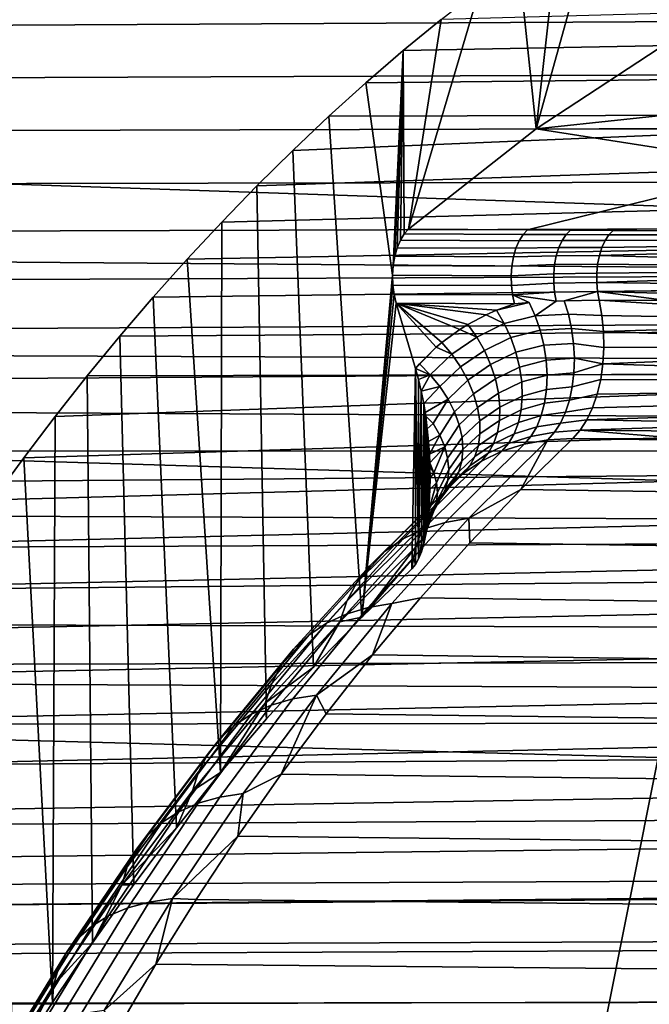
# Model space of a CAD drawing. Header units: metres. Extents: x -240 to 45, y -77 to 27.
# Tile 487 of 656: x -179.85 to -178.65, y 3.91 to 5.79. Entities that reach past the tile are written whole.
import ezdxf

# ---------------------------------------------------------------- set-up
doc = ezdxf.new("R2010")
doc.units = ezdxf.units.M
doc.layers.add('solid_102011X2', color=7, linetype='CONTINUOUS')

msp = doc.modelspace()

# ---------------------------------------------------------------- linework, layer by layer
at = {"layer": 'solid_102011X2'}
for points in [[(-178.668655, 6.058805, 292.787872), (-178.59053, 6.105274, 292.917877), (-178.602478, 5.753273, 292.89798), (-178.610992, 5.749727, 292.88382)], [(-178.745956, 6.009986, 292.65918), (-178.668655, 6.058805, 292.787872), (-178.610992, 5.749727, 292.88382), (-178.864044, 5.583835, 292.462677)], [(-178.229309, 5.938097, 344.71344), (-180.035156, 6.004684, 343.300598), (-180.186462, 5.488633, 343.467377), (-178.376648, 5.427757, 344.88028)], [(-178.864044, 5.583835, 292.462677), (-178.822327, 5.95897, 292.532104), (-178.745956, 6.009986, 292.65918)], [(-178.864044, 5.583835, 292.462677), (-178.897781, 5.905663, 292.406525), (-178.822327, 5.95897, 292.532104)], [(-178.864044, 5.583835, 292.462677), (-179.107788, 5.391954, 292.057007), (-178.972321, 5.850144, 292.282471), (-178.897781, 5.905663, 292.406525)], [(-178.018646, 5.893312, 289.08252), (-177.962189, 5.791735, 288.883636), (-185.331833, 5.752655, 293.250092), (-185.307373, 5.843881, 293.38089)], [(-178.972321, 5.850144, 292.282471), (-179.107788, 5.391954, 292.057007), (-179.045822, 5.79259, 292.160156)], [(-179.11824, 5.733016, 292.039612), (-177.686935, 5.759883, 291.252655), (-177.684097, 5.829354, 291.447266), (-179.045822, 5.79259, 292.160156)], [(-179.11824, 5.733016, 292.039612), (-179.045822, 5.79259, 292.160156), (-179.107788, 5.391954, 292.057007), (-179.11618, 5.38287, 292.04303)], [(-177.962189, 5.791735, 288.883636), (-177.899017, 5.689339, 288.686127), (-185.355255, 5.65976, 293.121368), (-185.331833, 5.752655, 293.250092)], [(-179.189621, 5.67138, 291.920807), (-177.683792, 5.687394, 291.057312), (-177.686935, 5.759883, 291.252655), (-179.11824, 5.733016, 292.039612)], [(-178.864044, 5.583835, 292.462677), (-178.610992, 5.749727, 292.88382), (-178.041565, 5.751471, 292.54837), (-178.194717, 5.655178, 292.293488)], [(-179.189621, 5.67138, 291.920807), (-179.11824, 5.733016, 292.039612), (-179.137238, 5.322586, 292.007996), (-179.138474, 5.304049, 292.00592)], [(-179.11824, 5.733016, 292.039612), (-179.134262, 5.340218, 292.012939), (-179.137238, 5.322586, 292.007996)], [(-179.11824, 5.733016, 292.039612), (-179.129639, 5.356573, 292.02066), (-179.134262, 5.340218, 292.012939)], [(-179.11824, 5.733016, 292.039612), (-179.123505, 5.371004, 292.030853), (-179.129639, 5.356573, 292.02066)], [(-179.11824, 5.733016, 292.039612), (-179.11618, 5.38287, 292.04303), (-179.123505, 5.371004, 292.030853)], [(-177.899017, 5.689339, 288.686127), (-177.829102, 5.586436, 288.490082), (-185.377548, 5.565203, 292.994629), (-185.355255, 5.65976, 293.121368)], [(-179.259964, 5.607799, 291.803741), (-177.674591, 5.611948, 290.861298), (-177.683792, 5.687394, 291.057312), (-179.189621, 5.67138, 291.920807)], [(-179.259964, 5.607799, 291.803741), (-179.189621, 5.67138, 291.920807), (-179.138474, 5.304049, 292.00592), (-179.197159, 4.651095, 291.908295)], [(-178.864044, 5.583835, 292.462677), (-178.194717, 5.655178, 292.293488), (-178.298782, 5.58296, 292.1203)], [(-179.397507, 5.47485, 291.574829), (-177.659195, 5.533942, 290.665436), (-177.674591, 5.611948, 290.861298), (-179.329254, 5.542314, 291.688446)], [(-179.259964, 5.607799, 291.803741), (-179.329254, 5.542314, 291.688446), (-177.674591, 5.611948, 290.861298)], [(-179.329254, 5.542314, 291.688446), (-179.259964, 5.607799, 291.803741), (-179.197159, 4.651095, 291.908295), (-179.289673, 4.555587, 291.754303)], [(-177.829102, 5.586436, 288.490082), (-177.752487, 5.48313, 288.295441), (-185.398727, 5.469055, 292.869965), (-185.377548, 5.565203, 292.994629)], [(-178.864044, 5.583835, 292.462677), (-178.396042, 5.510283, 291.958405), (-178.880783, 5.390999, 291.918091), (-179.107788, 5.391954, 292.057007)], [(-178.864044, 5.583835, 292.462677), (-178.298782, 5.58296, 292.1203), (-178.396042, 5.510283, 291.958405)], [(-179.464676, 5.405573, 291.463074), (-177.637573, 5.45353, 290.469818), (-177.659195, 5.533942, 290.665436), (-179.397507, 5.47485, 291.574829)], [(-179.397507, 5.47485, 291.574829), (-179.329254, 5.542314, 291.688446), (-179.289673, 4.555587, 291.754303), (-179.379578, 4.456494, 291.604706)], [(-178.79892, 5.39039, 291.867279), (-178.880783, 5.390999, 291.918091), (-178.396042, 5.510283, 291.958405), (-178.544662, 5.389094, 291.71109)], [(-177.752487, 5.48313, 288.295441), (-177.682938, 5.395147, 288.131531), (-185.418915, 5.37146, 292.747589), (-185.398727, 5.469055, 292.869965)], [(-178.376648, 5.427757, 344.88028), (-180.186462, 5.488633, 343.467377), (-180.324097, 4.964121, 343.619049), (-178.510635, 4.909055, 345.032043)], [(-179.464676, 5.405573, 291.463074), (-179.397507, 5.47485, 291.574829), (-179.379578, 4.456494, 291.604706), (-179.466797, 4.354022, 291.459534)], [(-179.530655, 5.33463, 291.353241), (-177.609726, 5.371309, 290.275513), (-177.637573, 5.45353, 290.469818), (-179.464676, 5.405573, 291.463074)], [(-179.464676, 5.405573, 291.463074), (-179.466797, 4.354022, 291.459534), (-179.530655, 5.33463, 291.353241)], [(-177.682938, 5.395147, 288.131531), (-177.614395, 5.312109, 287.978699), (-185.418915, 5.37146, 292.747589)], [(-178.889297, 5.381926, 291.904236), (-178.896805, 5.369993, 291.892059), (-179.123505, 5.371004, 292.030853), (-179.11618, 5.38287, 292.04303)], [(-178.880783, 5.390999, 291.918091), (-178.889297, 5.381926, 291.904236), (-179.11618, 5.38287, 292.04303), (-179.107788, 5.391954, 292.057007)], [(-178.814667, 5.370425, 291.842316), (-178.896805, 5.369993, 291.892059), (-178.889297, 5.381926, 291.904236), (-178.807251, 5.381737, 291.854034)], [(-178.807251, 5.381737, 291.854034), (-178.889297, 5.381926, 291.904236), (-178.880783, 5.390999, 291.918091), (-178.79892, 5.39039, 291.867279)], [(-178.732742, 5.370199, 291.792023), (-178.814667, 5.370425, 291.842316), (-178.807251, 5.381737, 291.854034), (-178.725555, 5.381299, 291.80368)], [(-178.725555, 5.381299, 291.80368), (-178.807251, 5.381737, 291.854034), (-178.79892, 5.39039, 291.867279), (-178.717468, 5.38982, 291.816833)], [(-178.79892, 5.39039, 291.867279), (-178.544662, 5.389094, 291.71109), (-178.717468, 5.38982, 291.816833)], [(-178.732742, 5.370199, 291.792023), (-178.725555, 5.381299, 291.80368), (-178.53833, 5.381325, 291.690552), (-178.531708, 5.371567, 291.671753)], [(-178.725555, 5.381299, 291.80368), (-178.717468, 5.38982, 291.816833), (-178.544662, 5.389094, 291.71109), (-178.53833, 5.381325, 291.690552)], [(-177.614395, 5.312109, 287.978699), (-177.608978, 5.305686, 287.966949), (-185.438126, 5.27248, 292.627563), (-185.418915, 5.37146, 292.747589)], [(-179.59552, 5.261898, 291.24527), (-177.575638, 5.287515, 290.082703), (-177.609726, 5.371309, 290.275513), (-179.530655, 5.33463, 291.353241)], [(-178.90303, 5.355616, 291.881989), (-179.129639, 5.356573, 292.02066), (-179.123505, 5.371004, 292.030853), (-178.896805, 5.369993, 291.892059)], [(-178.820908, 5.356823, 291.832489), (-178.90303, 5.355616, 291.881989), (-178.896805, 5.369993, 291.892059), (-178.814667, 5.370425, 291.842316)], [(-178.7388, 5.356865, 291.782196), (-178.820908, 5.356823, 291.832489), (-178.814667, 5.370425, 291.842316), (-178.732742, 5.370199, 291.792023)], [(-178.743546, 5.341712, 291.774536), (-178.7388, 5.356865, 291.782196), (-178.525085, 5.360304, 291.655304), (-178.518692, 5.3481, 291.641541)], [(-178.7388, 5.356865, 291.782196), (-178.732742, 5.370199, 291.792023), (-178.531708, 5.371567, 291.671753), (-178.525085, 5.360304, 291.655304)], [(-178.90303, 5.355616, 291.881989), (-178.907745, 5.339291, 291.874359), (-179.134262, 5.340218, 292.012939), (-179.129639, 5.356573, 292.02066)], [(-178.829117, 5.324553, 291.819794), (-178.910828, 5.321586, 291.869446), (-178.907745, 5.339291, 291.874359), (-178.825775, 5.341368, 291.824921)], [(-178.825775, 5.341368, 291.824921), (-178.907745, 5.339291, 291.874359), (-178.90303, 5.355616, 291.881989), (-178.820908, 5.356823, 291.832489)], [(-178.746841, 5.325211, 291.769257), (-178.829117, 5.324553, 291.819794), (-178.825775, 5.341368, 291.824921), (-178.743546, 5.341712, 291.774536)], [(-178.743546, 5.341712, 291.774536), (-178.825775, 5.341368, 291.824921), (-178.820908, 5.356823, 291.832489), (-178.7388, 5.356865, 291.782196)], [(-178.743546, 5.341712, 291.774536), (-178.512711, 5.335471, 291.630524), (-178.507233, 5.322814, 291.622223), (-178.746841, 5.325211, 291.769257)], [(-178.743546, 5.341712, 291.774536), (-178.518692, 5.3481, 291.641541), (-178.512711, 5.335471, 291.630524)], [(-179.59552, 5.261898, 291.24527), (-179.530655, 5.33463, 291.353241), (-179.466797, 4.354022, 291.459534), (-179.551224, 4.248582, 291.319031)], [(-178.910828, 5.321586, 291.869446), (-178.91214, 5.303115, 291.867432), (-179.138474, 5.304049, 292.00592), (-179.137238, 5.322586, 292.007996)], [(-178.907745, 5.339291, 291.874359), (-178.910828, 5.321586, 291.869446), (-179.137238, 5.322586, 292.007996), (-179.134262, 5.340218, 292.012939)], [(-178.830826, 5.306917, 291.817291), (-178.91214, 5.303115, 291.867432), (-178.910828, 5.321586, 291.869446), (-178.829117, 5.324553, 291.819794)], [(-178.748581, 5.307874, 291.766541), (-178.830826, 5.306917, 291.817291), (-178.829117, 5.324553, 291.819794), (-178.746841, 5.325211, 291.769257)], [(-178.748581, 5.307874, 291.766541), (-178.746841, 5.325211, 291.769257), (-178.507233, 5.322814, 291.622223), (-178.502289, 5.310414, 291.616333)], [(-177.608978, 5.305686, 287.966949), (-177.530731, 5.214866, 287.80188), (-185.456299, 5.172138, 292.509796), (-185.438126, 5.27248, 292.627563)], [(-179.137924, 5.285416, 292.006866), (-179.197159, 4.651095, 291.908295), (-179.138474, 5.304049, 292.00592)], [(-178.91214, 5.303115, 291.867432), (-178.911636, 5.284519, 291.868378), (-179.137924, 5.285416, 292.006866), (-179.138474, 5.304049, 292.00592)], [(-178.830841, 5.289025, 291.817505), (-178.911636, 5.284519, 291.868378), (-178.91214, 5.303115, 291.867432), (-178.830826, 5.306917, 291.817291)], [(-178.748688, 5.290241, 291.766449), (-178.830841, 5.289025, 291.817505), (-178.830826, 5.306917, 291.817291), (-178.748581, 5.307874, 291.766541)], [(-178.748688, 5.290241, 291.766449), (-178.748581, 5.307874, 291.766541), (-178.502289, 5.310414, 291.616333), (-178.497894, 5.298393, 291.61264)], [(-179.659225, 5.187505, 291.139252), (-177.535324, 5.202622, 289.891907), (-177.575638, 5.287515, 290.082703), (-179.59552, 5.261898, 291.24527)], [(-179.13562, 5.267428, 292.010681), (-179.197159, 4.651095, 291.908295), (-179.137924, 5.285416, 292.006866)], [(-178.911636, 5.284519, 291.868378), (-178.909348, 5.266444, 291.872253), (-179.13562, 5.267428, 292.010681), (-179.137924, 5.285416, 292.006866)], [(-178.829178, 5.271449, 291.820404), (-178.909348, 5.266444, 291.872253), (-178.911636, 5.284519, 291.868378), (-178.830841, 5.289025, 291.817505)], [(-178.747192, 5.272861, 291.769043), (-178.829178, 5.271449, 291.820404), (-178.830841, 5.289025, 291.817505), (-178.748688, 5.290241, 291.766449)], [(-178.748688, 5.290241, 291.766449), (-178.497894, 5.298393, 291.61264), (-178.494049, 5.286942, 291.610901)], [(-178.747192, 5.272861, 291.769043), (-178.748688, 5.290241, 291.766449), (-178.494049, 5.286942, 291.610901), (-178.490707, 5.276036, 291.610901)], [(-179.13562, 5.267428, 292.010681), (-179.131622, 5.250456, 292.017365), (-179.197159, 4.651095, 291.908295)], [(-178.909348, 5.266444, 291.872253), (-178.905334, 5.249516, 291.878906), (-179.131622, 5.250456, 292.017365), (-179.13562, 5.267428, 292.010681)], [(-178.829178, 5.271449, 291.820404), (-178.825882, 5.254747, 291.825928), (-178.909348, 5.266444, 291.872253)], [(-178.909348, 5.266444, 291.872253), (-178.877792, 5.251765, 291.860352), (-178.905334, 5.249516, 291.878906)], [(-178.909348, 5.266444, 291.872253), (-178.825882, 5.254747, 291.825928), (-178.866104, 5.226633, 291.866394), (-178.877792, 5.251765, 291.860352)], [(-178.829178, 5.271449, 291.820404), (-178.747192, 5.272861, 291.769043), (-178.810928, 5.25531, 291.816193), (-178.825882, 5.254747, 291.825928)], [(-178.747192, 5.272861, 291.769043), (-178.744125, 5.256273, 291.77417), (-178.810928, 5.25531, 291.816193)], [(-178.747192, 5.272861, 291.769043), (-178.490707, 5.276036, 291.610901), (-178.487839, 5.265704, 291.612488)], [(-178.487839, 5.265704, 291.612488), (-178.485168, 5.25517, 291.615753), (-178.614655, 5.255722, 291.694946), (-178.747192, 5.272861, 291.769043)], [(-178.747192, 5.272861, 291.769043), (-178.614655, 5.255722, 291.694946), (-178.744125, 5.256273, 291.77417)], [(-179.659225, 5.187505, 291.139252), (-179.59552, 5.261898, 291.24527), (-179.551224, 4.248582, 291.319031), (-179.632889, 4.140144, 291.183105)], [(-179.197159, 4.651095, 291.908295), (-179.131622, 5.250456, 292.017365), (-179.09465, 5.126163, 292.078857), (-179.101974, 4.743121, 292.066681)], [(-179.131622, 5.250456, 292.017365), (-179.055222, 5.166396, 292.027374), (-179.09465, 5.126163, 292.078857)], [(-179.131622, 5.250456, 292.017365), (-179.044312, 5.175647, 292.014404), (-179.055222, 5.166396, 292.027374)], [(-179.131622, 5.250456, 292.017365), (-179.010056, 5.200631, 291.97641), (-179.044312, 5.175647, 292.014404)], [(-179.131622, 5.250456, 292.017365), (-178.994919, 5.210003, 291.960754), (-179.010056, 5.200631, 291.97641)], [(-179.131622, 5.250456, 292.017365), (-178.959854, 5.228435, 291.926697), (-178.994919, 5.210003, 291.960754)], [(-179.131622, 5.250456, 292.017365), (-178.93988, 5.237139, 291.908539), (-178.959854, 5.228435, 291.926697)], [(-179.131622, 5.250456, 292.017365), (-178.905334, 5.249516, 291.878906), (-178.93988, 5.237139, 291.908539)], [(-178.877792, 5.251765, 291.860352), (-178.93988, 5.237139, 291.908539), (-178.905334, 5.249516, 291.878906)], [(-178.866104, 5.226633, 291.866394), (-178.92514, 5.211842, 291.913605), (-178.93988, 5.237139, 291.908539), (-178.877792, 5.251765, 291.860352)], [(-178.825882, 5.254747, 291.825928), (-178.810928, 5.25531, 291.816193), (-178.802795, 5.229613, 291.823181), (-178.866104, 5.226633, 291.866394)], [(-178.810928, 5.25531, 291.816193), (-178.744125, 5.256273, 291.77417), (-178.738571, 5.227207, 291.783447), (-178.802795, 5.229613, 291.823181)], [(-178.481293, 5.239838, 291.62085), (-178.744125, 5.256273, 291.77417), (-178.614655, 5.255722, 291.694946)], [(-178.476501, 5.222873, 291.624207), (-178.738571, 5.227207, 291.783447), (-178.744125, 5.256273, 291.77417), (-178.481293, 5.239838, 291.62085)], [(-178.977875, 5.185909, 291.963623), (-178.994919, 5.210003, 291.960754), (-178.959854, 5.228435, 291.926697), (-178.92514, 5.211842, 291.913605)], [(-178.92514, 5.211842, 291.913605), (-178.959854, 5.228435, 291.926697), (-178.93988, 5.237139, 291.908539)], [(-178.866104, 5.226633, 291.866394), (-178.802795, 5.229613, 291.823181), (-178.796722, 5.202057, 291.827271), (-178.856598, 5.199072, 291.869629)], [(-178.802795, 5.229613, 291.823181), (-178.738571, 5.227207, 291.783447), (-178.735428, 5.196816, 291.788818), (-178.796722, 5.202057, 291.827271)], [(-177.530731, 5.214866, 287.80188), (-177.464203, 5.14036, 287.667877), (-185.456299, 5.172138, 292.509796)], [(-178.977875, 5.185909, 291.963623), (-179.010056, 5.200631, 291.97641), (-178.994919, 5.210003, 291.960754)], [(-178.963196, 5.160179, 291.963165), (-178.977875, 5.185909, 291.963623), (-178.92514, 5.211842, 291.913605), (-178.912704, 5.184923, 291.915314)], [(-178.92514, 5.211842, 291.913605), (-178.866104, 5.226633, 291.866394), (-178.856598, 5.199072, 291.869629), (-178.912704, 5.184923, 291.915314)], [(-178.476501, 5.222873, 291.624207), (-178.471039, 5.205101, 291.625458), (-178.735428, 5.196816, 291.788818), (-178.738571, 5.227207, 291.783447)], [(-179.721695, 5.11165, 291.035309), (-177.488815, 5.116843, 289.703186), (-177.535324, 5.202622, 289.891907), (-179.659225, 5.187505, 291.139252)], [(-179.025223, 5.153082, 292.014984), (-179.044312, 5.175647, 292.014404), (-179.010056, 5.200631, 291.97641), (-178.977875, 5.185909, 291.963623)], [(-178.912704, 5.184923, 291.915314), (-178.856598, 5.199072, 291.869629), (-178.849564, 5.1706, 291.869446), (-178.902863, 5.15695, 291.913605)], [(-178.856598, 5.199072, 291.869629), (-178.796722, 5.202057, 291.827271), (-178.792892, 5.173818, 291.828033), (-178.849564, 5.1706, 291.869446)], [(-178.796722, 5.202057, 291.827271), (-178.735428, 5.196816, 291.788818), (-178.734787, 5.165833, 291.7901), (-178.792892, 5.173818, 291.828033)], [(-178.471039, 5.205101, 291.625458), (-178.464783, 5.186327, 291.624359), (-178.735428, 5.196816, 291.788818)], [(-178.464783, 5.186327, 291.624359), (-178.457718, 5.166632, 291.620697), (-178.734787, 5.165833, 291.7901), (-178.735428, 5.196816, 291.788818)], [(-177.464203, 5.14036, 287.667877), (-177.448013, 5.122597, 287.636108), (-185.473541, 5.070592, 292.394562), (-185.456299, 5.172138, 292.509796)], [(-179.721695, 5.11165, 291.035309), (-179.659225, 5.187505, 291.139252), (-179.632889, 4.140144, 291.183105), (-179.711853, 4.028975, 291.051697)], [(-179.025223, 5.153082, 292.014984), (-179.055222, 5.166396, 292.027374), (-179.044312, 5.175647, 292.014404)], [(-179.00853, 5.128845, 292.012329), (-179.025223, 5.153082, 292.014984), (-178.977875, 5.185909, 291.963623), (-178.963196, 5.160179, 291.963165)], [(-178.951187, 5.133347, 291.959412), (-178.963196, 5.160179, 291.963165), (-178.912704, 5.184923, 291.915314), (-178.902863, 5.15695, 291.913605)], [(-178.849564, 5.1706, 291.869446), (-178.792892, 5.173818, 291.828033), (-178.791367, 5.145469, 291.825439), (-178.845123, 5.141829, 291.865875)], [(-178.792892, 5.173818, 291.828033), (-178.734787, 5.165833, 291.7901), (-178.736649, 5.134999, 291.787262), (-178.791367, 5.145469, 291.825439)], [(-179.055222, 5.166396, 292.027374), (-179.087357, 5.134551, 292.068695), (-179.09465, 5.126163, 292.078857)], [(-179.066528, 5.113778, 292.067017), (-179.087357, 5.134551, 292.068695), (-179.055222, 5.166396, 292.027374), (-179.025223, 5.153082, 292.014984)], [(-179.025223, 5.153082, 292.014984), (-179.00853, 5.128845, 292.012329), (-179.048111, 5.091312, 292.062164), (-179.066528, 5.113778, 292.067017)], [(-178.994598, 5.103446, 292.006531), (-179.00853, 5.128845, 292.012329), (-178.963196, 5.160179, 291.963165), (-178.951187, 5.133347, 291.959412)], [(-178.942139, 5.106002, 291.952454), (-178.951187, 5.133347, 291.959412), (-178.902863, 5.15695, 291.913605), (-178.895844, 5.128539, 291.908539)], [(-178.902863, 5.15695, 291.913605), (-178.849564, 5.1706, 291.869446), (-178.845123, 5.141829, 291.865875), (-178.895844, 5.128539, 291.908539)], [(-178.457718, 5.166632, 291.620697), (-178.44986, 5.146245, 291.614166), (-178.736649, 5.134999, 291.787262), (-178.734787, 5.165833, 291.7901)], [(-179.066528, 5.113778, 292.067017), (-179.09465, 5.126163, 292.078857), (-179.087357, 5.134551, 292.068695)], [(-178.895844, 5.128539, 291.908539), (-178.845123, 5.141829, 291.865875), (-178.843384, 5.113377, 291.858978), (-178.8918, 5.100318, 291.900208)], [(-178.845123, 5.141829, 291.865875), (-178.791367, 5.145469, 291.825439), (-178.792175, 5.117586, 291.81955), (-178.843384, 5.113377, 291.858978)], [(-178.795319, 5.090736, 291.810486), (-178.792175, 5.117586, 291.81955), (-178.736649, 5.134999, 291.787262), (-178.740982, 5.105059, 291.780426)], [(-178.792175, 5.117586, 291.81955), (-178.791367, 5.145469, 291.825439), (-178.736649, 5.134999, 291.787262)], [(-178.43158, 5.103698, 291.591187), (-178.740982, 5.105059, 291.780426), (-178.736649, 5.134999, 291.787262), (-178.441147, 5.125204, 291.604431)], [(-178.44986, 5.146245, 291.614166), (-178.441147, 5.125204, 291.604431), (-178.736649, 5.134999, 291.787262)], [(-177.448013, 5.122597, 287.636108), (-177.360077, 5.028382, 287.468597), (-185.473541, 5.070592, 292.394562)], [(-179.842926, 4.955428, 290.833527), (-177.436111, 5.030574, 289.516785), (-177.488815, 5.116843, 289.703186), (-179.782928, 5.034289, 290.933411)], [(-179.721695, 5.11165, 291.035309), (-179.782928, 5.034289, 290.933411), (-177.488815, 5.116843, 289.703186)], [(-179.094971, 4.751364, 292.078339), (-179.101974, 4.743121, 292.066681), (-179.09465, 5.126163, 292.078857)], [(-179.094971, 4.751364, 292.078339), (-179.09465, 5.126163, 292.078857), (-179.088821, 4.762147, 292.088562)], [(-179.066528, 5.113778, 292.067017), (-179.088806, 5.104832, 292.088623), (-179.09465, 5.126163, 292.078857)], [(-179.088821, 4.762147, 292.088562), (-179.09465, 5.126163, 292.078857), (-179.088806, 5.104832, 292.088623)], [(-179.00853, 5.128845, 292.012329), (-178.994598, 5.103446, 292.006531), (-179.032516, 5.067616, 292.05426), (-179.048111, 5.091312, 292.062164)], [(-178.983734, 5.07744, 291.99765), (-178.994598, 5.103446, 292.006531), (-178.951187, 5.133347, 291.959412), (-178.942139, 5.106002, 291.952454)], [(-178.936234, 5.078745, 291.942444), (-178.942139, 5.106002, 291.952454), (-178.895844, 5.128539, 291.908539), (-178.8918, 5.100318, 291.900208)], [(-178.843384, 5.113377, 291.858978), (-178.792175, 5.117586, 291.81955), (-178.795319, 5.090736, 291.810486), (-178.844376, 5.085856, 291.848877)], [(-179.782928, 5.034289, 290.933411), (-179.721695, 5.11165, 291.035309), (-179.711853, 4.028975, 291.051697), (-179.788086, 3.915065, 290.924805)], [(-179.088821, 4.762147, 292.088562), (-179.088806, 5.104832, 292.088623), (-179.083603, 5.082421, 292.09729)], [(-179.066528, 5.113778, 292.067017), (-179.083603, 5.082421, 292.09729), (-179.088806, 5.104832, 292.088623)], [(-179.066528, 5.113778, 292.067017), (-179.048111, 5.091312, 292.062164), (-179.083603, 5.082421, 292.09729)], [(-178.994598, 5.103446, 292.006531), (-178.983734, 5.07744, 291.99765), (-179.020081, 5.043202, 292.043457), (-179.032516, 5.067616, 292.05426)], [(-178.976166, 5.051395, 291.985901), (-178.983734, 5.07744, 291.99765), (-178.942139, 5.106002, 291.952454), (-178.936234, 5.078745, 291.942444)], [(-178.933624, 5.052174, 291.929596), (-178.936234, 5.078745, 291.942444), (-178.8918, 5.100318, 291.900208), (-178.890808, 5.072909, 291.888794)], [(-178.8918, 5.100318, 291.900208), (-178.843384, 5.113377, 291.858978), (-178.844376, 5.085856, 291.848877), (-178.890808, 5.072909, 291.888794)], [(-178.800705, 5.065464, 291.798462), (-178.795319, 5.090736, 291.810486), (-178.740982, 5.105059, 291.780426), (-178.747665, 5.076732, 291.769714)], [(-178.43158, 5.103698, 291.591187), (-178.421173, 5.082034, 291.574127), (-178.747665, 5.076732, 291.769714), (-178.740982, 5.105059, 291.780426)], [(-179.088821, 4.762147, 292.088562), (-179.083603, 5.082421, 292.09729), (-179.083466, 4.775529, 292.097504)], [(-179.048111, 5.091312, 292.062164), (-179.079041, 5.058862, 292.104858), (-179.083603, 5.082421, 292.09729)], [(-179.083466, 4.775529, 292.097504), (-179.083603, 5.082421, 292.09729), (-179.079041, 5.058862, 292.104858)], [(-179.032516, 5.067616, 292.05426), (-179.076279, 5.042112, 292.109436), (-179.079041, 5.058862, 292.104858), (-179.048111, 5.091312, 292.062164)], [(-178.972076, 5.025879, 291.971588), (-178.976166, 5.051395, 291.985901), (-178.936234, 5.078745, 291.942444), (-178.933624, 5.052174, 291.929596)], [(-178.890808, 5.072909, 291.888794), (-178.844376, 5.085856, 291.848877), (-178.848083, 5.05986, 291.835815), (-178.892914, 5.046916, 291.874573)], [(-178.844376, 5.085856, 291.848877), (-178.795319, 5.090736, 291.810486), (-178.800705, 5.065464, 291.798462), (-178.848083, 5.05986, 291.835815)], [(-178.421173, 5.082034, 291.574127), (-178.410034, 5.060617, 291.552948), (-178.756546, 5.050699, 291.755371), (-178.747665, 5.076732, 291.769714)], [(-177.360077, 5.028382, 287.468597), (-177.302612, 4.968645, 287.363281), (-185.489929, 4.967966, 292.281921), (-185.473541, 5.070592, 292.394562)], [(-179.083466, 4.775529, 292.097504), (-179.079041, 5.058862, 292.104858), (-179.078903, 4.791327, 292.105072)], [(-179.078903, 4.791327, 292.105072), (-179.079041, 5.058862, 292.104858), (-179.076279, 5.042112, 292.109436)], [(-179.075226, 5.034872, 292.111206), (-179.076279, 5.042112, 292.109436), (-179.032516, 5.067616, 292.05426), (-179.060684, 5.020741, 292.099121)], [(-179.032516, 5.067616, 292.05426), (-179.020081, 5.043202, 292.043457), (-179.048126, 4.99873, 292.086243), (-179.060684, 5.020741, 292.099121)], [(-178.983734, 5.07744, 291.99765), (-178.976166, 5.051395, 291.985901), (-179.011063, 5.018601, 292.030029), (-179.020081, 5.043202, 292.043457)], [(-178.934341, 5.026872, 291.914185), (-178.933624, 5.052174, 291.929596), (-178.890808, 5.072909, 291.888794), (-178.892914, 5.046916, 291.874573)], [(-178.892914, 5.046916, 291.874573), (-178.848083, 5.05986, 291.835815), (-178.854431, 5.035945, 291.820038), (-178.898041, 5.022913, 291.857849)], [(-178.848083, 5.05986, 291.835815), (-178.800705, 5.065464, 291.798462), (-178.808243, 5.042284, 291.783691), (-178.854431, 5.035945, 291.820038)], [(-178.808243, 5.042284, 291.783691), (-178.800705, 5.065464, 291.798462), (-178.747665, 5.076732, 291.769714), (-178.756546, 5.050699, 291.755371)], [(-178.410034, 5.060617, 291.552948), (-178.398315, 5.040041, 291.527679), (-178.76741, 5.027587, 291.737762), (-178.756546, 5.050699, 291.755371)], [(-179.078903, 4.791327, 292.105072), (-179.076279, 5.042112, 292.109436), (-179.075226, 5.034872, 292.111206)], [(-179.020081, 5.043202, 292.043457), (-179.011063, 5.018601, 292.030029), (-179.03894, 4.976488, 292.071106), (-179.048126, 4.99873, 292.086243)], [(-178.976166, 5.051395, 291.985901), (-178.972076, 5.025879, 291.971588), (-179.005661, 4.994345, 292.014221), (-179.011063, 5.018601, 292.030029)], [(-178.971542, 5.00145, 291.954987), (-178.972076, 5.025879, 291.971588), (-178.933624, 5.052174, 291.929596), (-178.934341, 5.026872, 291.914185)], [(-178.93837, 5.003394, 291.896576), (-178.934341, 5.026872, 291.914185), (-178.892914, 5.046916, 291.874573), (-178.898041, 5.022913, 291.857849)], [(-178.854431, 5.035945, 291.820038), (-178.808243, 5.042284, 291.783691), (-178.81778, 5.021666, 291.766449), (-178.863281, 5.014628, 291.801941)], [(-178.81778, 5.021666, 291.766449), (-178.808243, 5.042284, 291.783691), (-178.756546, 5.050699, 291.755371), (-178.76741, 5.027587, 291.737762)], [(-178.398315, 5.040041, 291.527679), (-178.386322, 5.021015, 291.498505), (-178.76741, 5.027587, 291.737762)], [(-179.901703, 4.875221, 290.735718), (-177.377228, 4.94403, 289.332733), (-177.436111, 5.030574, 289.516785), (-179.842926, 4.955428, 290.833527)], [(-179.782928, 5.034289, 290.933411), (-179.788086, 3.915065, 290.924805), (-179.842926, 4.955428, 290.833527)], [(-179.078903, 4.791327, 292.105072), (-179.075226, 5.034872, 292.111206), (-179.075058, 4.809661, 292.111481)], [(-179.072159, 5.010581, 292.116302), (-179.075226, 5.034872, 292.111206), (-179.060684, 5.020741, 292.099121)], [(-179.075058, 4.809661, 292.111481), (-179.075226, 5.034872, 292.111206), (-179.072159, 5.010581, 292.116302)], [(-178.972076, 5.025879, 291.971588), (-178.971542, 5.00145, 291.954987), (-179.004013, 4.970961, 291.996399), (-179.005661, 4.994345, 292.014221)], [(-178.974564, 4.97864, 291.936432), (-178.971542, 5.00145, 291.954987), (-178.934341, 5.026872, 291.914185), (-178.93837, 5.003394, 291.896576)], [(-178.945648, 4.982256, 291.877106), (-178.93837, 5.003394, 291.896576), (-178.898041, 5.022913, 291.857849), (-178.906097, 5.00143, 291.838989)], [(-178.898041, 5.022913, 291.857849), (-178.854431, 5.035945, 291.820038), (-178.863281, 5.014628, 291.801941), (-178.906097, 5.00143, 291.838989)], [(-178.863281, 5.014628, 291.801941), (-178.81778, 5.021666, 291.766449), (-178.829117, 5.00403, 291.747131), (-178.874435, 4.996367, 291.781891)], [(-178.829117, 5.00403, 291.747131), (-178.81778, 5.021666, 291.766449), (-178.76741, 5.027587, 291.737762), (-178.779999, 5.007951, 291.717316)], [(-178.386322, 5.021015, 291.498505), (-178.779999, 5.007951, 291.717316), (-178.76741, 5.027587, 291.737762)], [(-179.075058, 4.809661, 292.111481), (-179.072159, 5.010581, 292.116302), (-179.071854, 4.830973, 292.116821)], [(-179.072159, 5.010581, 292.116302), (-179.060684, 5.020741, 292.099121), (-179.048126, 4.99873, 292.086243), (-179.069839, 4.986381, 292.120178)], [(-179.071854, 4.830973, 292.116821), (-179.072159, 5.010581, 292.116302), (-179.069839, 4.986381, 292.120178)], [(-179.011063, 5.018601, 292.030029), (-179.005661, 4.994345, 292.014221), (-179.033295, 4.954463, 292.054047), (-179.03894, 4.976488, 292.071106)], [(-178.981094, 4.957947, 291.916382), (-178.974564, 4.97864, 291.936432), (-178.93837, 5.003394, 291.896576), (-178.945648, 4.982256, 291.877106)], [(-178.906097, 5.00143, 291.838989), (-178.863281, 5.014628, 291.801941), (-178.874435, 4.996367, 291.781891), (-178.916901, 4.982938, 291.81842)], [(-178.829117, 5.00403, 291.747131), (-178.842041, 4.989734, 291.726135), (-178.887299, 4.981644, 291.76001), (-178.874435, 4.996367, 291.781891)], [(-178.779999, 5.007951, 291.717316), (-178.793991, 4.99227, 291.694519), (-178.842041, 4.989734, 291.726135), (-178.829117, 5.00403, 291.747131)], [(-178.779999, 5.007951, 291.717316), (-178.578476, 4.991327, 291.562744), (-178.793991, 4.99227, 291.694519)], [(-178.386322, 5.021015, 291.498505), (-178.374405, 5.004269, 291.466064), (-178.779999, 5.007951, 291.717316)], [(-178.374405, 5.004269, 291.466064), (-178.362961, 4.990384, 291.431), (-178.578476, 4.991327, 291.562744), (-178.779999, 5.007951, 291.717316)], [(-179.071854, 4.830973, 292.116821), (-179.069839, 4.986381, 292.120178), (-179.069321, 4.855622, 292.121033)], [(-179.068222, 4.962495, 292.122864), (-179.069839, 4.986381, 292.120178), (-179.048126, 4.99873, 292.086243)], [(-179.069321, 4.855622, 292.121033), (-179.069839, 4.986381, 292.120178), (-179.068222, 4.962495, 292.122864)], [(-179.068222, 4.962495, 292.122864), (-179.048126, 4.99873, 292.086243), (-179.03894, 4.976488, 292.071106)], [(-178.992706, 4.839818, 291.475342), (-179.037811, 4.831973, 291.509521), (-178.887299, 4.981644, 291.76001), (-178.842041, 4.989734, 291.726135)], [(-179.005661, 4.994345, 292.014221), (-179.004013, 4.970961, 291.996399), (-179.031296, 4.9331, 292.0354), (-179.033295, 4.954463, 292.054047)], [(-178.971542, 5.00145, 291.954987), (-178.974564, 4.97864, 291.936432), (-179.006134, 4.948955, 291.976929), (-179.004013, 4.970961, 291.996399)], [(-178.842041, 4.989734, 291.726135), (-178.893829, 4.894685, 291.528412), (-178.992706, 4.839818, 291.475342)], [(-178.955994, 4.963923, 291.856262), (-178.945648, 4.982256, 291.877106), (-178.906097, 5.00143, 291.838989), (-178.916901, 4.982938, 291.81842)], [(-178.874435, 4.996367, 291.781891), (-178.887299, 4.981644, 291.76001), (-178.929749, 4.968034, 291.796143), (-178.916901, 4.982938, 291.81842)], [(-178.793991, 4.99227, 291.694519), (-175.071426, 4.936011, 289.325531), (-175.166321, 4.839608, 289.167633), (-178.893829, 4.894685, 291.528412)], [(-178.842041, 4.989734, 291.726135), (-178.793991, 4.99227, 291.694519), (-178.893829, 4.894685, 291.528412)], [(-175.071426, 4.936011, 289.325531), (-178.793991, 4.99227, 291.694519), (-178.578476, 4.991327, 291.562744)], [(-177.302612, 4.968645, 287.363281), (-177.267029, 4.932339, 287.299622), (-185.505386, 4.864264, 292.171844), (-185.489929, 4.967966, 292.281921)], [(-179.079956, 4.81878, 291.546173), (-179.118408, 4.800436, 291.584686), (-178.968643, 4.94911, 291.833923), (-178.929749, 4.968034, 291.796143)], [(-179.037811, 4.831973, 291.509521), (-179.079956, 4.81878, 291.546173), (-178.929749, 4.968034, 291.796143), (-178.887299, 4.981644, 291.76001)], [(-179.067505, 4.945957, 292.124054), (-179.068222, 4.962495, 292.122864), (-179.03894, 4.976488, 292.071106)], [(-179.059387, 4.926737, 292.107758), (-179.067505, 4.945957, 292.124054), (-179.03894, 4.976488, 292.071106)], [(-179.054504, 4.907607, 292.090027), (-179.059387, 4.926737, 292.107758), (-179.03894, 4.976488, 292.071106), (-179.033295, 4.954463, 292.054047)], [(-179.004013, 4.970961, 291.996399), (-179.006134, 4.948955, 291.976929), (-179.03299, 4.912831, 292.015564), (-179.031296, 4.9331, 292.0354)], [(-178.974564, 4.97864, 291.936432), (-178.981094, 4.957947, 291.916382), (-179.011978, 4.928805, 291.956268), (-179.006134, 4.948955, 291.976929)], [(-178.990982, 4.939823, 291.895233), (-178.981094, 4.957947, 291.916382), (-178.945648, 4.982256, 291.877106), (-178.955994, 4.963923, 291.856262)], [(-178.916901, 4.982938, 291.81842), (-178.929749, 4.968034, 291.796143), (-178.968643, 4.94911, 291.833923), (-178.955994, 4.963923, 291.856262)], [(-178.510635, 4.909055, 345.032043), (-180.324097, 4.964121, 343.619049), (-180.447784, 4.431952, 343.755402), (-178.631073, 4.382783, 345.168427)], [(-179.901703, 4.875221, 290.735718), (-179.842926, 4.955428, 290.833527), (-179.788086, 3.915065, 290.924805), (-179.861481, 3.798911, 290.802643)], [(-179.118408, 4.800436, 291.584686), (-179.152634, 4.777185, 291.624542), (-179.003464, 4.925119, 291.872803), (-178.968643, 4.94911, 291.833923)], [(-179.069321, 4.855622, 292.121033), (-179.068222, 4.962495, 292.122864), (-179.067505, 4.945957, 292.124054)], [(-179.052933, 4.888947, 292.071228), (-179.054504, 4.907607, 292.090027), (-179.033295, 4.954463, 292.054047), (-179.031296, 4.9331, 292.0354)], [(-179.006134, 4.948955, 291.976929), (-179.011978, 4.928805, 291.956268), (-179.038361, 4.894065, 291.994904), (-179.03299, 4.912831, 292.015564)], [(-178.981094, 4.957947, 291.916382), (-178.990982, 4.939823, 291.895233), (-179.021423, 4.910948, 291.934845), (-179.011978, 4.928805, 291.956268)], [(-178.955994, 4.963923, 291.856262), (-178.968643, 4.94911, 291.833923), (-179.003464, 4.925119, 291.872803), (-178.990982, 4.939823, 291.895233)], [(-177.267029, 4.932339, 287.299622), (-177.167542, 4.833504, 287.12735), (-185.505386, 4.864264, 292.171844)], [(-179.959213, 4.793725, 290.640015), (-177.312256, 4.857612, 289.151245), (-177.377228, 4.94403, 289.332733), (-179.901703, 4.875221, 290.735718)], [(-179.069321, 4.855622, 292.121033), (-179.067505, 4.945957, 292.124054), (-179.067291, 4.939174, 292.12442)], [(-179.069321, 4.855622, 292.121033), (-179.067291, 4.939174, 292.12442), (-179.067245, 4.895091, 292.124481)], [(-179.067291, 4.939174, 292.12442), (-179.067505, 4.945957, 292.124054), (-179.059387, 4.926737, 292.107758)], [(-179.066971, 4.916677, 292.124939), (-179.067291, 4.939174, 292.12442), (-179.059387, 4.926737, 292.107758)], [(-179.067245, 4.895091, 292.124481), (-179.067291, 4.939174, 292.12442), (-179.066971, 4.916677, 292.124939)], [(-179.054718, 4.871088, 292.051697), (-179.052933, 4.888947, 292.071228), (-179.031296, 4.9331, 292.0354), (-179.03299, 4.912831, 292.015564)], [(-179.011978, 4.928805, 291.956268), (-179.021423, 4.910948, 291.934845), (-179.047272, 4.877181, 291.973846), (-179.038361, 4.894065, 291.994904)], [(-178.990982, 4.939823, 291.895233), (-179.003464, 4.925119, 291.872803), (-179.033737, 4.896381, 291.912323), (-179.021423, 4.910948, 291.934845)], [(-179.152634, 4.777185, 291.624542), (-179.182205, 4.749334, 291.665222), (-179.033737, 4.896381, 291.912323), (-179.003464, 4.925119, 291.872803)], [(-179.066971, 4.916677, 292.124939), (-179.059387, 4.926737, 292.107758), (-179.054504, 4.907607, 292.090027), (-179.067245, 4.895091, 292.124481)], [(-179.059799, 4.854342, 292.031769), (-179.054718, 4.871088, 292.051697), (-179.03299, 4.912831, 292.015564), (-179.038361, 4.894065, 291.994904)], [(-179.021423, 4.910948, 291.934845), (-179.033737, 4.896381, 291.912323), (-179.059067, 4.863275, 291.951965), (-179.047272, 4.877181, 291.973846)], [(-179.182205, 4.749334, 291.665222), (-179.206726, 4.717252, 291.706207), (-179.059067, 4.863275, 291.951965), (-179.033737, 4.896381, 291.912323)], [(-179.069321, 4.855622, 292.121033), (-179.054504, 4.907607, 292.090027), (-179.052933, 4.888947, 292.071228)], [(-179.069321, 4.855622, 292.121033), (-179.067245, 4.895091, 292.124481), (-179.054504, 4.907607, 292.090027)], [(-179.068115, 4.839005, 292.01178), (-179.059799, 4.854342, 292.031769), (-179.038361, 4.894065, 291.994904), (-179.047272, 4.877181, 291.973846)], [(-178.992706, 4.839818, 291.475342), (-178.893829, 4.894685, 291.528412), (-178.990921, 4.793117, 291.366821)], [(-178.893829, 4.894685, 291.528412), (-175.166321, 4.839608, 289.167633), (-175.258652, 4.739569, 289.013977), (-178.990921, 4.793117, 291.366821)], [(-179.047272, 4.877181, 291.973846), (-179.059067, 4.863275, 291.951965), (-179.079117, 4.826238, 291.99118), (-179.068115, 4.839005, 292.01178)], [(-179.069046, 4.836278, 292.098389), (-179.054718, 4.871088, 292.051697), (-179.059799, 4.854342, 292.031769), (-179.073105, 4.81776, 292.075348)], [(-179.069321, 4.855622, 292.121033), (-179.052933, 4.888947, 292.071228), (-179.054718, 4.871088, 292.051697), (-179.069046, 4.836278, 292.098389)], [(-177.167542, 4.833504, 287.12735), (-177.130219, 4.79734, 287.064728), (-185.519989, 4.759582, 292.064362), (-185.505386, 4.864264, 292.171844)], [(-180.015488, 4.710875, 290.546356), (-177.241272, 4.77159, 288.972412), (-177.312256, 4.857612, 289.151245), (-179.959213, 4.793725, 290.640015)], [(-179.206726, 4.717252, 291.706207), (-179.225845, 4.681365, 291.746979), (-179.079117, 4.826238, 291.99118), (-179.059067, 4.863275, 291.951965)], [(-179.073105, 4.81776, 292.075348), (-179.059799, 4.854342, 292.031769), (-179.068115, 4.839005, 292.01178), (-179.081421, 4.800563, 292.052399)], [(-179.071854, 4.830973, 292.116821), (-179.069321, 4.855622, 292.121033), (-179.069046, 4.836278, 292.098389)], [(-179.140106, 4.677333, 291.22998), (-179.185059, 4.669755, 291.264465), (-179.037811, 4.831973, 291.509521), (-178.992706, 4.839818, 291.475342)], [(-179.140106, 4.677333, 291.22998), (-178.992706, 4.839818, 291.475342), (-178.990921, 4.793117, 291.366821), (-179.08522, 4.687762, 291.2099)], [(-179.068115, 4.839005, 292.01178), (-179.079117, 4.826238, 291.99118), (-179.093811, 4.785076, 292.030121), (-179.081421, 4.800563, 292.052399)], [(-179.075058, 4.809661, 292.111481), (-179.069046, 4.836278, 292.098389), (-179.073105, 4.81776, 292.075348)], [(-179.075058, 4.809661, 292.111481), (-179.071854, 4.830973, 292.116821), (-179.069046, 4.836278, 292.098389)], [(-179.226898, 4.657018, 291.301605), (-179.264893, 4.639312, 291.340881), (-179.118408, 4.800436, 291.584686), (-179.079956, 4.81878, 291.546173)], [(-179.225845, 4.681365, 291.746979), (-179.239349, 4.642148, 291.786987), (-179.093811, 4.785076, 292.030121), (-179.079117, 4.826238, 291.99118)], [(-179.185059, 4.669755, 291.264465), (-179.226898, 4.657018, 291.301605), (-179.079956, 4.81878, 291.546173), (-179.037811, 4.831973, 291.509521)], [(-179.088821, 4.762147, 292.088562), (-179.083466, 4.775529, 292.097504), (-179.073105, 4.81776, 292.075348), (-179.081421, 4.800563, 292.052399)], [(-179.083466, 4.775529, 292.097504), (-179.078903, 4.791327, 292.105072), (-179.073105, 4.81776, 292.075348)], [(-179.078903, 4.791327, 292.105072), (-179.075058, 4.809661, 292.111481), (-179.073105, 4.81776, 292.075348)], [(-177.130219, 4.79734, 287.064728), (-177.061264, 4.731642, 286.951508), (-185.533844, 4.654019, 291.959595), (-185.519989, 4.759582, 292.064362)], [(-179.264893, 4.639312, 291.340881), (-179.298553, 4.616872, 291.381683), (-179.152634, 4.777185, 291.624542), (-179.118408, 4.800436, 291.584686)], [(-179.088821, 4.762147, 292.088562), (-179.081421, 4.800563, 292.052399), (-179.093811, 4.785076, 292.030121), (-179.094971, 4.751364, 292.078339)], [(-179.298553, 4.616872, 291.381683), (-179.327438, 4.589997, 291.423523), (-179.182205, 4.749334, 291.665222), (-179.152634, 4.777185, 291.624542)], [(-179.093811, 4.785076, 292.030121), (-179.239349, 4.642148, 291.786987), (-179.197159, 4.651095, 291.908295)], [(-179.098648, 4.764441, 292.04837), (-179.093811, 4.785076, 292.030121), (-179.197159, 4.651095, 291.908295)], [(-179.094971, 4.751364, 292.078339), (-179.093811, 4.785076, 292.030121), (-179.098648, 4.764441, 292.04837)], [(-178.990921, 4.793117, 291.366821), (-175.258652, 4.739569, 289.013977), (-175.348389, 4.63607, 288.864624), (-179.08522, 4.687762, 291.2099)], [(-180.070526, 4.626757, 290.454742), (-177.16449, 4.686502, 288.796692), (-177.241272, 4.77159, 288.972412), (-180.015488, 4.710875, 290.546356)], [(-179.098648, 4.764441, 292.04837), (-179.197159, 4.651095, 291.908295), (-179.101974, 4.743121, 292.066681)], [(-179.094971, 4.751364, 292.078339), (-179.098648, 4.764441, 292.04837), (-179.101974, 4.743121, 292.066681)], [(-179.327438, 4.589997, 291.423523), (-179.351135, 4.559043, 291.465881), (-179.206726, 4.717252, 291.706207), (-179.182205, 4.749334, 291.665222)], [(-177.061264, 4.731642, 286.951508), (-176.94838, 4.626888, 286.772491), (-185.533844, 4.654019, 291.959595)], [(-179.351135, 4.559043, 291.465881), (-179.369354, 4.524423, 291.508179), (-179.225845, 4.681365, 291.746979), (-179.206726, 4.717252, 291.706207)], [(-180.124359, 4.541421, 290.365143), (-177.082108, 4.602657, 288.624207), (-177.16449, 4.686502, 288.796692), (-180.070526, 4.626757, 290.454742)], [(-179.08522, 4.687762, 291.2099), (-175.348389, 4.63607, 288.864624), (-175.435471, 4.529321, 288.719666), (-179.176697, 4.578832, 291.057648)], [(-179.140106, 4.677333, 291.22998), (-179.08522, 4.687762, 291.2099), (-179.176697, 4.578832, 291.057648)], [(-179.369354, 4.524423, 291.508179), (-179.381821, 4.486597, 291.549866), (-179.239349, 4.642148, 291.786987), (-179.225845, 4.681365, 291.746979)], [(-179.328659, 4.494877, 291.025452), (-179.370193, 4.482638, 291.063141), (-179.226898, 4.657018, 291.301605), (-179.185059, 4.669755, 291.264465)], [(-179.283875, 4.502166, 290.990692), (-179.328659, 4.494877, 291.025452), (-179.185059, 4.669755, 291.264465), (-179.140106, 4.677333, 291.22998)], [(-179.140106, 4.677333, 291.22998), (-179.176697, 4.578832, 291.057648), (-179.283875, 4.502166, 290.990692)], [(-176.94838, 4.626888, 286.772491), (-176.884995, 4.56806, 286.673706), (-185.54689, 4.547612, 291.857483), (-185.533844, 4.654019, 291.959595)], [(-179.370193, 4.482638, 291.063141), (-179.407761, 4.465631, 291.103119), (-179.264893, 4.639312, 291.340881), (-179.226898, 4.657018, 291.301605)], [(-179.239349, 4.642148, 291.786987), (-179.289673, 4.555587, 291.754303), (-179.197159, 4.651095, 291.908295)], [(-179.407761, 4.465631, 291.103119), (-179.440842, 4.44408, 291.144867), (-179.298553, 4.616872, 291.381683), (-179.264893, 4.639312, 291.340881)], [(-179.239349, 4.642148, 291.786987), (-179.381821, 4.486597, 291.549866), (-179.289673, 4.555587, 291.754303)], [(-179.440842, 4.44408, 291.144867), (-179.469025, 4.418275, 291.187866), (-179.327438, 4.589997, 291.423523), (-179.298553, 4.616872, 291.381683)], [(-180.177002, 4.454782, 290.277557), (-176.994476, 4.520665, 288.455566), (-177.082108, 4.602657, 288.624207), (-180.124359, 4.541421, 290.365143)], [(-179.469025, 4.418275, 291.187866), (-179.491928, 4.38856, 291.231567), (-179.351135, 4.559043, 291.465881), (-179.327438, 4.589997, 291.423523)], [(-179.283875, 4.502166, 290.990692), (-179.176697, 4.578832, 291.057648), (-179.265289, 4.466557, 290.910217)], [(-179.176697, 4.578832, 291.057648), (-175.435471, 4.529321, 288.719666), (-175.519852, 4.419525, 288.579224), (-179.265289, 4.466557, 290.910217)], [(-176.884995, 4.56806, 286.673706), (-176.823029, 4.509213, 286.576935), (-185.54689, 4.547612, 291.857483)], [(-179.491928, 4.38856, 291.231567), (-179.509232, 4.355331, 291.27536), (-179.369354, 4.524423, 291.508179), (-179.351135, 4.559043, 291.465881)], [(-179.381821, 4.486597, 291.549866), (-179.379578, 4.456494, 291.604706), (-179.289673, 4.555587, 291.754303)], [(-176.823029, 4.509213, 286.576935), (-176.762512, 4.450361, 286.482239), (-185.559174, 4.440425, 291.758057), (-185.54689, 4.547612, 291.857483)], [(-180.228409, 4.366991, 290.191986), (-176.901627, 4.440622, 288.290436), (-176.994476, 4.520665, 288.455566), (-180.177002, 4.454782, 290.277557)], [(-179.509232, 4.355331, 291.27536), (-179.520721, 4.319032, 291.318695), (-179.381821, 4.486597, 291.549866), (-179.369354, 4.524423, 291.508179)], [(-179.468216, 4.307245, 290.793182), (-179.509445, 4.295549, 290.83136), (-179.370193, 4.482638, 291.063141), (-179.328659, 4.494877, 291.025452)], [(-179.423584, 4.31422, 290.758148), (-179.468216, 4.307245, 290.793182), (-179.328659, 4.494877, 291.025452), (-179.283875, 4.502166, 290.990692)], [(-179.283875, 4.502166, 290.990692), (-179.350967, 4.351136, 290.767609), (-179.423584, 4.31422, 290.758148)], [(-179.283875, 4.502166, 290.990692), (-179.265289, 4.466557, 290.910217), (-179.350967, 4.351136, 290.767609)], [(-179.509445, 4.295549, 290.83136), (-179.54657, 4.279305, 290.87207), (-179.407761, 4.465631, 291.103119), (-179.370193, 4.482638, 291.063141)], [(-179.381821, 4.486597, 291.549866), (-179.520721, 4.319032, 291.318695), (-179.466797, 4.354022, 291.459534)], [(-179.381821, 4.486597, 291.549866), (-179.466797, 4.354022, 291.459534), (-179.379578, 4.456494, 291.604706)], [(-179.54657, 4.279305, 290.87207), (-179.579102, 4.258728, 290.914764), (-179.440842, 4.44408, 291.144867), (-179.407761, 4.465631, 291.103119)], [(-179.265289, 4.466557, 290.910217), (-175.519852, 4.419525, 288.579224), (-175.601532, 4.306862, 288.443298), (-179.350967, 4.351136, 290.767609)], [(-176.762512, 4.450361, 286.482239), (-176.70343, 4.391517, 286.389526), (-185.570801, 4.332534, 291.661407), (-185.559174, 4.440425, 291.758057)], [(-180.278534, 4.278216, 290.108551), (-176.776657, 4.336363, 288.078308), (-176.901627, 4.440622, 288.290436), (-180.228409, 4.366991, 290.191986)], [(-179.579102, 4.258728, 290.914764), (-179.606613, 4.234094, 290.958923), (-179.469025, 4.418275, 291.187866), (-179.440842, 4.44408, 291.144867)], [(-178.631073, 4.382783, 345.168427), (-180.447784, 4.431952, 343.755402), (-180.557388, 3.892951, 343.87619), (-178.737778, 3.849756, 345.289276)], [(-179.606613, 4.234094, 290.958923), (-179.628708, 4.205735, 291.003906), (-179.491928, 4.38856, 291.231567), (-179.469025, 4.418275, 291.187866)], [(-176.70343, 4.391517, 286.389526), (-176.589661, 4.273914, 286.210236), (-185.581741, 4.223985, 291.567474), (-185.570801, 4.332534, 291.661407)], [(-179.628708, 4.205735, 291.003906), (-179.645126, 4.174029, 291.049194), (-179.509232, 4.355331, 291.27536), (-179.491928, 4.38856, 291.231567)], [(-176.79924, 4.334184, 346.55777), (-178.631073, 4.382783, 345.168427), (-178.737778, 3.849756, 345.289276), (-176.903107, 3.807064, 346.67865)], [(-179.645126, 4.174029, 291.049194), (-179.655624, 4.139404, 291.094177), (-179.520721, 4.319032, 291.318695), (-179.509232, 4.355331, 291.27536)], [(-179.520721, 4.319032, 291.318695), (-179.551224, 4.248582, 291.319031), (-179.466797, 4.354022, 291.459534)], [(-179.350967, 4.351136, 290.767609), (-175.601532, 4.306862, 288.443298), (-175.68045, 4.191519, 288.311951), (-179.433716, 4.232765, 290.629883)], [(-179.423584, 4.31422, 290.758148), (-179.350967, 4.351136, 290.767609), (-179.433716, 4.232765, 290.629883)], [(-180.327423, 4.188366, 290.027191), (-176.652023, 4.232011, 287.872101), (-176.776657, 4.336363, 288.078308), (-180.278534, 4.278216, 290.108551)], [(-179.520721, 4.319032, 291.318695), (-179.655624, 4.139404, 291.094177), (-179.551224, 4.248582, 291.319031)], [(-179.603287, 4.106797, 290.56839), (-179.644226, 4.095692, 290.607086), (-179.509445, 4.295549, 290.83136), (-179.468216, 4.307245, 290.793182)], [(-179.558807, 4.113431, 290.533051), (-179.603287, 4.106797, 290.56839), (-179.468216, 4.307245, 290.793182), (-179.423584, 4.31422, 290.758148)], [(-179.423584, 4.31422, 290.758148), (-179.433716, 4.232765, 290.629883), (-179.558807, 4.113431, 290.533051)], [(-179.644226, 4.095692, 290.607086), (-179.680923, 4.080277, 290.648499), (-179.54657, 4.279305, 290.87207), (-179.509445, 4.295549, 290.83136)], [(-176.589661, 4.273914, 286.210236), (-176.482071, 4.156564, 286.039246), (-185.59201, 4.114837, 291.476257), (-185.581741, 4.223985, 291.567474)], [(-179.680923, 4.080277, 290.648499), (-179.712891, 4.060762, 290.692108), (-179.579102, 4.258728, 290.914764), (-179.54657, 4.279305, 290.87207)], [(-179.712891, 4.060762, 290.692108), (-179.739731, 4.037407, 290.737366), (-179.606613, 4.234094, 290.958923), (-179.579102, 4.258728, 290.914764)], [(-180.375046, 4.09751, 289.947937), (-176.534348, 4.133136, 287.682037), (-176.652023, 4.232011, 287.872101), (-180.327423, 4.188366, 290.027191)], [(-179.739731, 4.037407, 290.737366), (-179.761063, 4.010528, 290.783661), (-179.628708, 4.205735, 291.003906), (-179.606613, 4.234094, 290.958923)], [(-179.655624, 4.139404, 291.094177), (-179.632889, 4.140144, 291.183105), (-179.551224, 4.248582, 291.319031)], [(-179.558807, 4.113431, 290.533051), (-179.433716, 4.232765, 290.629883), (-179.513504, 4.111642, 290.497101)], [(-179.433716, 4.232765, 290.629883), (-175.68045, 4.191519, 288.311951), (-175.756607, 4.073671, 288.185211), (-179.513504, 4.111642, 290.497101)], [(-179.761063, 4.010528, 290.783661), (-179.776596, 3.980486, 290.830414), (-179.645126, 4.174029, 291.049194), (-179.628708, 4.205735, 291.003906)], [(-176.482071, 4.156564, 286.039246), (-176.379929, 4.039433, 285.875885), (-185.6017, 4.005168, 291.387817), (-185.59201, 4.114837, 291.476257)], [(-179.776596, 3.980486, 290.830414), (-179.786118, 3.947688, 290.877014), (-179.655624, 4.139404, 291.094177), (-179.645126, 4.174029, 291.049194)], [(-179.655624, 4.139404, 291.094177), (-179.786118, 3.947688, 290.877014), (-179.711853, 4.028975, 291.051697)], [(-179.655624, 4.139404, 291.094177), (-179.711853, 4.028975, 291.051697), (-179.632889, 4.140144, 291.183105)], [(-180.421387, 4.005827, 289.870819), (-176.404007, 4.023646, 287.47702), (-176.528351, 4.128101, 287.672485), (-180.375046, 4.09751, 289.947937)], [(-180.375046, 4.09751, 289.947937), (-176.528351, 4.128101, 287.672485), (-176.534348, 4.133136, 287.682037)], [(-179.733383, 3.893503, 290.351868), (-179.774033, 3.883039, 290.391052), (-179.644226, 4.095692, 290.607086), (-179.603287, 4.106797, 290.56839)], [(-179.689056, 3.899769, 290.316254), (-179.733383, 3.893503, 290.351868), (-179.603287, 4.106797, 290.56839), (-179.558807, 4.113431, 290.533051)], [(-179.558807, 4.113431, 290.533051), (-179.590332, 3.987978, 290.369232), (-179.689056, 3.899769, 290.316254)], [(-179.558807, 4.113431, 290.533051), (-179.513504, 4.111642, 290.497101), (-179.590332, 3.987978, 290.369232)], [(-179.513504, 4.111642, 290.497101), (-175.756607, 4.073671, 288.185211), (-175.830002, 3.953498, 288.06308), (-179.590332, 3.987978, 290.369232)], [(-179.774033, 3.883039, 290.391052), (-179.810303, 3.868528, 290.433167), (-179.680923, 4.080277, 290.648499), (-179.644226, 4.095692, 290.607086)], [(-179.810303, 3.868528, 290.433167), (-179.841751, 3.850166, 290.477661), (-179.712891, 4.060762, 290.692108), (-179.680923, 4.080277, 290.648499)], [(-179.841751, 3.850166, 290.477661), (-179.86792, 3.828201, 290.524017), (-179.739731, 4.037407, 290.737366), (-179.712891, 4.060762, 290.692108)], [(-176.379929, 4.039433, 285.875885), (-176.282471, 3.922451, 285.719482), (-185.610809, 3.895041, 291.302155), (-185.6017, 4.005168, 291.387817)], [(-179.86792, 3.828201, 290.524017), (-179.888489, 3.802932, 290.571564), (-179.761063, 4.010528, 290.783661), (-179.739731, 4.037407, 290.737366)], [(-179.786118, 3.947688, 290.877014), (-179.788086, 3.915065, 290.924805), (-179.711853, 4.028975, 291.051697)], [(-180.466431, 3.913345, 289.795837), (-176.277328, 3.917581, 287.283386), (-176.404007, 4.023646, 287.47702), (-180.421387, 4.005827, 289.870819)], [(-179.888489, 3.802932, 290.571564), (-179.903168, 3.7747, 290.619751), (-179.776596, 3.980486, 290.830414), (-179.761063, 4.010528, 290.783661)], [(-179.689056, 3.899769, 290.316254), (-179.590332, 3.987978, 290.369232), (-179.664169, 3.861971, 290.246368)], [(-179.590332, 3.987978, 290.369232), (-175.830002, 3.953498, 288.06308), (-175.900604, 3.831172, 287.945557), (-179.664169, 3.861971, 290.246368)], [(-179.903168, 3.7747, 290.619751), (-179.911758, 3.74389, 290.667908), (-179.786118, 3.947688, 290.877014), (-179.776596, 3.980486, 290.830414)], [(-179.786118, 3.947688, 290.877014), (-179.911758, 3.74389, 290.667908), (-179.861481, 3.798911, 290.802643)], [(-179.786118, 3.947688, 290.877014), (-179.861481, 3.798911, 290.802643), (-179.788086, 3.915065, 290.924805)], [(-176.282471, 3.922451, 285.719482), (-176.190079, 3.805741, 285.57019), (-185.619339, 3.784495, 291.219208), (-185.610809, 3.895041, 291.302155)], [(-180.552719, 3.725925, 289.652252), (-176.148849, 3.810351, 287.092377), (-176.277328, 3.917581, 287.283386), (-180.510208, 3.820012, 289.722992)], [(-180.466431, 3.913345, 289.795837), (-180.510208, 3.820012, 289.722992), (-176.277328, 3.917581, 287.283386)]]:
    msp.add_3dface(points, dxfattribs=at)

doc.saveas('drawing.dxf')
